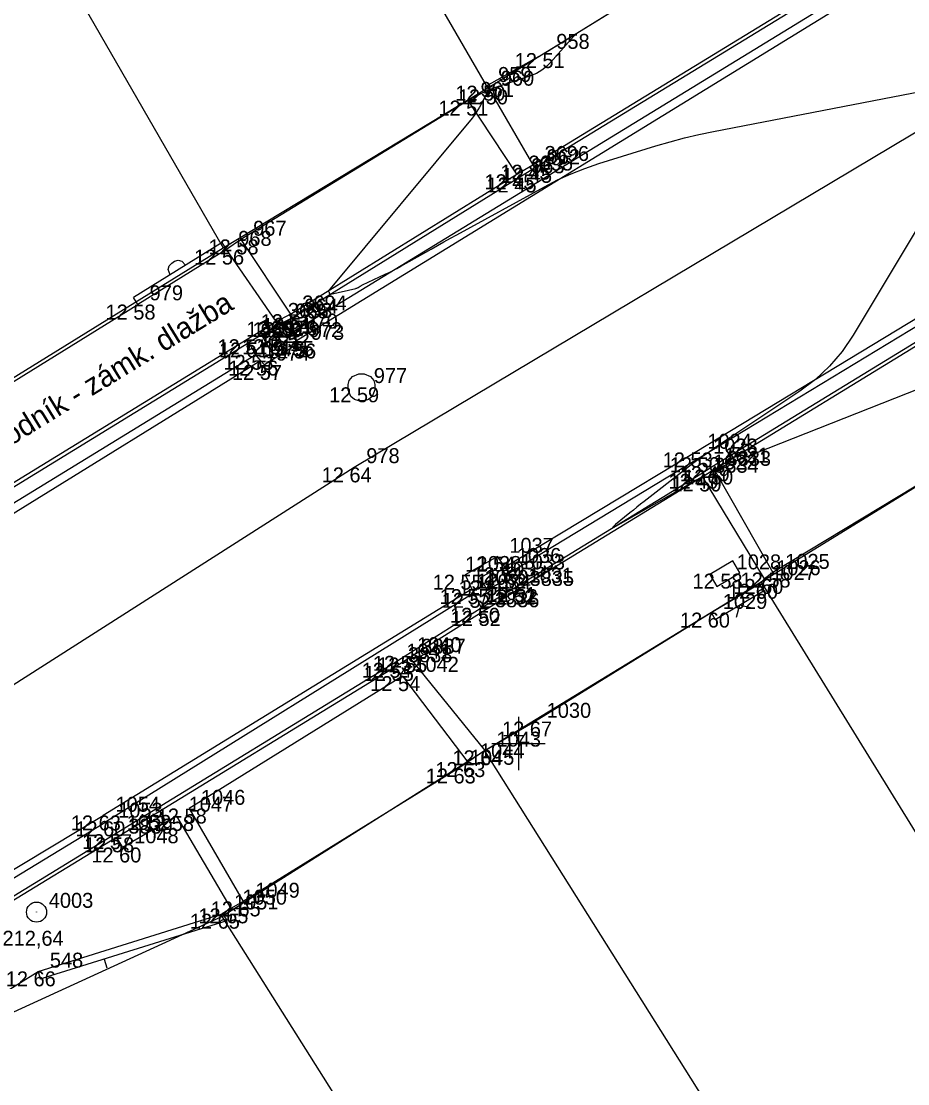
# Model space of a CAD drawing. Extents: x -703403 to -701924, y -1022520 to -1021856.
# Drawn here: x -703209.32 to -703192.7, y -1022131.38 to -1022111.47 of the extents above; entities that cross this region are included whole.
import ezdxf

# ---------------------------------------------------------------- set-up
doc = ezdxf.new("R2010")
doc.units = 0
for name, color, linetype in [('Ex_Minor Contours', 7, 'Continuous'), ('Z_bodove_pole', 7, 'Continuous'), ('Z_bodove_pole_cisla', 7, 'Continuous'), ('Z_bodove_pole_vysky', 7, 'Continuous'), ('Z_body', 7, 'Continuous'), ('Z_body_cisla', 7, 'Continuous'), ('Z_body_vysky_redukovane', 7, 'Continuous'), ('Z_budova', 7, 'Continuous'), ('Z_hektometricka_sit', 7, 'Continuous'), ('Z_katastr_hranice', 7, 'Continuous'), ('Z_katastr_vnitrni_kresba', 7, 'Continuous'), ('Z_komunikace', 7, 'Continuous'), ('Z_komunikace_osa', 7, 'Continuous'), ('Z_obruba', 7, 'Continuous'), ('Z_pilire', 7, 'Continuous'), ('Z_ploty', 7, 'Continuous'), ('Z_ploty_znacky', 7, 'Continuous'), ('Z_popisy', 7, 'Continuous'), ('Z_rozhranni', 7, 'Continuous'), ('Z_site_kanalizace_znaky', 7, 'Continuous'), ('Z_vstupy', 7, 'Continuous'), ('Z_zlabek', 7, 'Continuous')]:
    doc.layers.add(name, color=color, linetype=linetype)

# ---------------------------------------------------------------- blocks, each defined once
blk = doc.blocks.new('POINT_DISPLAY')
blk.add_line((0, 0), (0, 0))
blk = doc.blocks.new('Z666')
for p, q in [((-0.25, 0.13), (-0.25, -0.13)), ((0.25, 0.13), (-0.25, 0.13)), ((0.25, -0.13), (0.25, 0.13)), ((-0.25, -0.13), (0.25, -0.13))]:
    blk.add_line(p, q)
blk = doc.blocks.new('Z620')
for p, q in [((-0.23, 0.13), (-0.17, 0.2)), ((-0.17, 0.2), (-0.05, 0.25)), ((-0.05, 0.25), (0.05, 0.25)), ((0.05, 0.25), (0.17, 0.2)), ((0.17, 0.2), (0.23, 0.13)), ((-0.25, 0.05), (-0.23, 0.13)), ((-0.25, -0.05), (-0.25, 0.05)), ((0.23, 0.13), (0.25, 0.05)), ((0.25, 0.05), (0.25, -0.05)), ((-0.2, -0.17), (-0.25, -0.05)), ((-0.13, -0.23), (-0.2, -0.17)), ((0.2, -0.17), (0.13, -0.23)), ((0.25, -0.05), (0.2, -0.17)), ((-0.05, -0.25), (-0.13, -0.23)), ((0.05, -0.25), (-0.05, -0.25)), ((0.13, -0.23), (0.05, -0.25))]:
    blk.add_line(p, q)
blk = doc.blocks.new('Z46260')
for p, q in [((0.13, 0.13), (-0.13, 0.13)), ((-0.13, 0.13), (-0.13, -0.13)), ((0.13, 0), (-0.13, 0)), ((0.13, -0.13), (0.13, 0.13)), ((-0.13, -0.13), (0.13, -0.13))]:
    blk.add_line(p, q)
blk = doc.blocks.new('Z216')
for p, q in [((-0.17, 0), (-0.15, 0.1)), ((-0.15, 0.1), (-0.1, 0.15)), ((-0.1, 0.15), (-0.03, 0.17)), ((-0.03, 0.17), (0.03, 0.17)), ((0.03, 0.17), (0.1, 0.15)), ((0.1, 0.15), (0.15, 0.1)), ((0.15, 0.1), (0.17, 0))]:
    blk.add_line(p, q)
blk = doc.blocks.new('Z212')
for p, q in [((-0.17, 0.17), (0, 0)), ((0, 0), (0.17, 0.17))]:
    blk.add_line(p, q)
blk = doc.blocks.new('Z210')
blk.add_line((0, 0), (0, 0.17))
blk = doc.blocks.new('Z101')
for radius in [0.188, 0.0025]:
    blk.add_circle((0, 0), radius)

msp = doc.modelspace()

# ---------------------------------------------------------------- linework, layer by layer
at = {"layer": 'Ex_Minor Contours'}
for points in [[(-703198.922, -1022111.706), (-703199.39, -1022112.24), (-703199.473, -1022112.323), (-703199.564, -1022112.392), (-703199.663, -1022112.449), (-703199.772, -1022112.493), (-703200.431, -1022112.711), (-703200.487, -1022112.735), (-703200.535, -1022112.768), (-703200.576, -1022112.809), (-703200.61, -1022112.86), (-703200.729, -1022113.08), (-703200.76, -1022113.134), (-703200.793, -1022113.187), (-703200.83, -1022113.237), (-703200.868, -1022113.286), (-703203.561, -1022116.521), (-703203.562, -1022116.523), (-703203.562, -1022116.526), (-703203.557, -1022116.533), (-703203.555, -1022116.536), (-703203.538, -1022116.577), (-703203.534, -1022116.583), (-703203.529, -1022116.587), (-703203.523, -1022116.589), (-703203.516, -1022116.588), (-703203.049, -1022116.477), (-703203.038, -1022116.474), (-703203.026, -1022116.47), (-703203.016, -1022116.465), (-703203.005, -1022116.459), (-703202.964, -1022116.433), (-703202.953, -1022116.427), (-703202.943, -1022116.421), (-703202.932, -1022116.415), (-703202.921, -1022116.41), (-703202.497, -1022116.213), (-703202.423, -1022116.177), (-703202.35, -1022116.14), (-703202.277, -1022116.102), (-703202.206, -1022116.063), (-703201.633, -1022115.74), (-703201.514, -1022115.672), (-703201.395, -1022115.606), (-703201.275, -1022115.539), (-703201.155, -1022115.473), (-703199.513, -1022114.574), (-703199.266, -1022114.446), (-703199.013, -1022114.331), (-703198.754, -1022114.229), (-703198.491, -1022114.14), (-703197.425, -1022113.809), (-703197.158, -1022113.73), (-703196.888, -1022113.659), (-703196.617, -1022113.595), (-703196.344, -1022113.538), (-703192.048, -1022112.71)], [(-703200.6, -1022112.68), (-703200.55, -1022112.75)], [(-703191.206, -1022113.152), (-703193.73, -1022117.354), (-703193.936, -1022117.658), (-703194.171, -1022117.934), (-703194.436, -1022118.182), (-703194.729, -1022118.403), (-703196.264, -1022119.429), (-703196.421, -1022119.536), (-703196.576, -1022119.646), (-703196.729, -1022119.758), (-703196.88, -1022119.873), (-703197.644, -1022120.468), (-703197.712, -1022120.521), (-703197.779, -1022120.574), (-703197.846, -1022120.628), (-703197.913, -1022120.682), (-703198.178, -1022120.901), (-703198.226, -1022120.943), (-703198.24, -1022120.961), (-703198.218, -1022120.955), (-703198.161, -1022120.925), (-703196.605, -1022120.032), (-703196.578, -1022120.016), (-703196.55, -1022120), (-703196.523, -1022119.984), (-703196.495, -1022119.968), (-703196.385, -1022119.903), (-703196.357, -1022119.887), (-703196.329, -1022119.872), (-703196.3, -1022119.859), (-703196.271, -1022119.847), (-703191.523, -1022117.972)], [(-703200.54, -1022121.95), (-703200.7, -1022122.46)]]:
    msp.add_lwpolyline(points, dxfattribs=at)
at = {"layer": 'Z_budova'}
for p, q in [((-703200.55, -1022112.75), (-703200.94, -1022112.96)), ((-703200.6, -1022112.68), (-703200.55, -1022112.75)), ((-703200.94, -1022112.96), (-703205.2, -1022115.56)), ((-703205.47, -1022115.75), (-703205.55, -1022115.62)), ((-703205.2, -1022115.56), (-703205.47, -1022115.75)), ((-703190.82, -1022119.13), (-703195.23, -1022121.8)), ((-703195.23, -1022121.8), (-703195.39, -1022121.92)), ((-703195.39, -1022121.92), (-703195.49, -1022122.01)), ((-703195.49, -1022122.01), (-703195.41, -1022122.14)), ((-703200.63, -1022125.13), (-703200.95, -1022125.35)), ((-703200.95, -1022125.35), (-703201.13, -1022125.47)), ((-703201.13, -1022125.47), (-703205.16, -1022127.96)), ((-703205.16, -1022127.96), (-703205.39, -1022128.09)), ((-703205.39, -1022128.09), (-703205.55, -1022128.19)), ((-703205.55, -1022128.19), (-703205.46, -1022128.32))]:
    msp.add_line(p, q, dxfattribs=at)
at = {"layer": 'Z_hektometricka_sit'}
for p, q in [((-703200, -1022124.5), (-703200, -1022125.5)), ((-703200.5, -1022125), (-703199.5, -1022125))]:
    msp.add_line(p, q, dxfattribs=at)
at = {"layer": 'Z_katastr_hranice'}
for p, q in [((-703212.35, -1022103.9), (-703205.53, -1022115.72)), ((-703200.57, -1022112.72), (-703194.21, -1022108.8)), ((-703205.53, -1022115.72), (-703200.57, -1022112.72)), ((-703211.28, -1022119.27), (-703205.53, -1022115.72)), ((-703190.52, -1022118.94), (-703195.45, -1022121.98)), ((-703195.45, -1022121.98), (-703200.63, -1022125.14)), ((-703195.45, -1022121.98), (-703182.77, -1022142.55)), ((-703200.63, -1022125.14), (-703205.55, -1022128.24)), ((-703205.55, -1022128.24), (-703213.24, -1022131.77)), ((-703198.76, -1022139.02), (-703205.55, -1022128.24))]:
    msp.add_line(p, q, dxfattribs=at)
at = {"layer": 'Z_katastr_vnitrni_kresba'}
for p, q in [((-703200.57, -1022112.72), (-703207.38, -1022101.01)), ((-703188.61, -1022144.22), (-703200.63, -1022125.14))]:
    msp.add_line(p, q, dxfattribs=at)
at = {"layer": 'Z_komunikace'}
for p, q in [((-703192.86, -1022110.52), (-703204.16, -1022117.46)), ((-703186.38, -1022113.31), (-703196.69, -1022119.55)), ((-703204.12, -1022117.51), (-703204.76, -1022117.91)), ((-703204.16, -1022117.46), (-703204.12, -1022117.51)), ((-703214.86, -1022124.02), (-703204.83, -1022117.83)), ((-703204.76, -1022117.91), (-703204.83, -1022117.83)), ((-703196.69, -1022119.55), (-703200.25, -1022121.7)), ((-703200.39, -1022121.5), (-703201, -1022121.84)), ((-703200.25, -1022121.7), (-703200.39, -1022121.5)), ((-703201, -1022121.84), (-703200.87, -1022122.11)), ((-703200.87, -1022122.11), (-703207.78, -1022126.35)), ((-703213.43, -1022129.75), (-703207.78, -1022126.35))]:
    msp.add_line(p, q, dxfattribs=at)
at = {"layer": 'Z_komunikace_osa'}
for p, q in [((-703191.68, -1022113.03), (-703203.08, -1022119.83)), ((-703203.08, -1022119.83), (-703214.94, -1022127.4))]:
    msp.add_line(p, q, dxfattribs=at)
at = {"layer": 'Z_obruba'}
for p, q in [((-703199.73, -1022114.16), (-703193.28, -1022110.22)), ((-703192.89, -1022110.36), (-703204.24, -1022117.3)), ((-703186.3, -1022113.4), (-703196.58, -1022119.64)), ((-703200.03, -1022114.34), (-703199.73, -1022114.16)), ((-703204.27, -1022116.96), (-703200.03, -1022114.34)), ((-703204.54, -1022117.1), (-703204.27, -1022116.96)), ((-703205.08, -1022117.43), (-703204.54, -1022117.1)), ((-703196.33, -1022119.87), (-703191.94, -1022117.18)), ((-703210.46, -1022120.72), (-703205.08, -1022117.43)), ((-703204.92, -1022117.72), (-703214.98, -1022123.88)), ((-703196.58, -1022119.64), (-703200.18, -1022121.82)), ((-703200.01, -1022122.12), (-703196.55, -1022120)), ((-703196.55, -1022120), (-703196.33, -1022119.87)), ((-703200.83, -1022122.18), (-703207.72, -1022126.46)), ((-703200.66, -1022122.52), (-703200.01, -1022122.12)), ((-703202.04, -1022123.39), (-703200.66, -1022122.52)), ((-703202.29, -1022123.55), (-703202.04, -1022123.39)), ((-703207.53, -1022126.76), (-703202.29, -1022123.55)), ((-703213.31, -1022129.86), (-703207.72, -1022126.46)), ((-703207.53, -1022126.76), (-703212.93, -1022130.06))]:
    msp.add_line(p, q, dxfattribs=at)
at = {"layer": 'Z_ploty'}
for p, q in [((-703205.55, -1022115.62), (-703207.21, -1022116.65)), ((-703205.47, -1022115.75), (-703207.13, -1022116.78)), ((-703207.13, -1022116.78), (-703207.21, -1022116.65)), ((-703196.39, -1022122.55), (-703195.49, -1022122.01)), ((-703196.31, -1022122.68), (-703195.41, -1022122.14)), ((-703196.39, -1022122.55), (-703196.31, -1022122.68)), ((-703209, -1022129.27), (-703205.55, -1022128.19)), ((-703208.96, -1022129.41), (-703205.46, -1022128.32)), ((-703209, -1022129.27), (-703208.96, -1022129.41))]:
    msp.add_line(p, q, dxfattribs=at)
at = {"layer": 'Z_rozhranni'}
for p, q in [((-703204.4, -1022117.11), (-703204.24, -1022117.3)), ((-703204.24, -1022117.3), (-703204.16, -1022117.46)), ((-703204.92, -1022117.72), (-703205.05, -1022117.49)), ((-703204.83, -1022117.83), (-703204.92, -1022117.72)), ((-703200.25, -1022121.7), (-703200.18, -1022121.82)), ((-703200.18, -1022121.82), (-703200.04, -1022122.07)), ((-703200.87, -1022122.11), (-703200.83, -1022122.18)), ((-703200.83, -1022122.18), (-703200.7, -1022122.46))]:
    msp.add_line(p, q, dxfattribs=at)
at = {"layer": 'Z_vstupy'}
for p, q in [((-703199.51, -1022112.07), (-703196.57, -1022110.25)), ((-703200.6, -1022112.68), (-703199.51, -1022112.07)), ((-703210.37, -1022118.78), (-703207.13, -1022116.78)), ((-703199.7, -1022124.59), (-703196.39, -1022122.55)), ((-703200.63, -1022125.13), (-703199.7, -1022124.59)), ((-703212.21, -1022131.28), (-703209, -1022129.27))]:
    msp.add_line(p, q, dxfattribs=at)
at = {"layer": 'Z_zlabek'}
for p, q in [((-703199.7, -1022114.22), (-703193.25, -1022110.28)), ((-703200.55, -1022112.75), (-703199.73, -1022114.16)), ((-703200.03, -1022114.34), (-703200.94, -1022112.96)), ((-703199.99, -1022114.4), (-703199.7, -1022114.22)), ((-703204.24, -1022117.03), (-703199.99, -1022114.4)), ((-703205.2, -1022115.56), (-703204.27, -1022116.96)), ((-703204.54, -1022117.1), (-703205.47, -1022115.75)), ((-703204.4, -1022117.11), (-703204.24, -1022117.03)), ((-703204.4, -1022117.11), (-703205.05, -1022117.49)), ((-703196.37, -1022119.81), (-703191.97, -1022117.12)), ((-703210.42, -1022120.78), (-703205.05, -1022117.49)), ((-703196.58, -1022119.95), (-703196.37, -1022119.81)), ((-703200.04, -1022122.07), (-703196.58, -1022119.95)), ((-703195.39, -1022121.92), (-703196.55, -1022120)), ((-703196.33, -1022119.87), (-703195.23, -1022121.8)), ((-703200.7, -1022122.46), (-703200.04, -1022122.07)), ((-703202.12, -1022123.36), (-703200.7, -1022122.46)), ((-703202.33, -1022123.49), (-703202.12, -1022123.36)), ((-703202.04, -1022123.39), (-703200.63, -1022125.13)), ((-703207.57, -1022126.7), (-703202.33, -1022123.49)), ((-703202.17, -1022123.74), (-703206.17, -1022126.22)), ((-703202.17, -1022123.74), (-703200.95, -1022125.35)), ((-703206.41, -1022126.36), (-703207.42, -1022126.95)), ((-703206.41, -1022126.36), (-703205.39, -1022128.09)), ((-703206.17, -1022126.22), (-703205.16, -1022127.96)), ((-703212.97, -1022130), (-703207.57, -1022126.7)), ((-703207.53, -1022126.76), (-703207.42, -1022126.95))]:
    msp.add_line(p, q, dxfattribs=at)

# ---------------------------------------------------------------- block references
at = {"layer": 'Z_bodove_pole'}
msp.add_blockref('Z101', (-703209.03, -1022128.16), dxfattribs=at)
at = {"layer": 'Z_body'}
for p in [(-703199.51, -1022112.07), (-703200.6, -1022112.68), (-703200.55, -1022112.75), (-703200.94, -1022112.96), (-703199.73, -1022114.16), (-703199.7, -1022114.22), (-703200.03, -1022114.34), (-703199.99, -1022114.4), (-703205.2, -1022115.56), (-703205.47, -1022115.75), (-703207.13, -1022116.78), (-703204.27, -1022116.96), (-703204.24, -1022117.03), (-703204.54, -1022117.1), (-703204.4, -1022117.11), (-703205.08, -1022117.43), (-703204.62, -1022117.43), (-703204.24, -1022117.3), (-703205.05, -1022117.49), (-703204.16, -1022117.46), (-703204.12, -1022117.51), (-703204.92, -1022117.72), (-703204.83, -1022117.83), (-703204.76, -1022117.91), (-703202.94, -1022118.33), (-703196.69, -1022119.55), (-703196.58, -1022119.64), (-703196.37, -1022119.81), (-703203.08, -1022119.83), (-703196.58, -1022119.95), (-703196.55, -1022120), (-703196.33, -1022119.87), (-703200.39, -1022121.5), (-703200.25, -1022121.7), (-703195.23, -1022121.8), (-703201, -1022121.84), (-703200.54, -1022121.95), (-703200.18, -1022121.82), (-703196.13, -1022121.82), (-703195.39, -1022121.92), (-703200.87, -1022122.11), (-703200.83, -1022122.18), (-703200.04, -1022122.07), (-703200.01, -1022122.12), (-703195.49, -1022122.01), (-703200.7, -1022122.46), (-703200.66, -1022122.52), (-703196.39, -1022122.55), (-703202.12, -1022123.36), (-703202.04, -1022123.39), (-703202.33, -1022123.49), (-703202.29, -1022123.55), (-703202.17, -1022123.74), (-703199.7, -1022124.59), (-703200.63, -1022125.13), (-703200.95, -1022125.35), (-703201.13, -1022125.47), (-703207.78, -1022126.35), (-703206.41, -1022126.36), (-703206.17, -1022126.22), (-703207.72, -1022126.46), (-703207.57, -1022126.7), (-703207.53, -1022126.76), (-703207.42, -1022126.95), (-703205.16, -1022127.96), (-703209.03, -1022128.16), (-703205.39, -1022128.09), (-703205.55, -1022128.19), (-703209, -1022129.27)]:
    msp.add_blockref('POINT_DISPLAY', p, dxfattribs=at)
at = {"layer": 'Z_pilire', "rotation": 30.599999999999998}
msp.add_blockref('Z666', (-703196.13, -1022121.82), dxfattribs=at)
at = {"layer": 'Z_ploty_znacky'}
for name, p, rotation in [('Z216', (-703206.38, -1022116.13), 31.900000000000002), ('Z212', (-703195.86, -1022122.41), -149.10000000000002), ('Z210', (-703207.76, -1022129.04), -162.70000000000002)]:
    msp.add_blockref(name, p, dxfattribs=dict(at, rotation=rotation))
at = {"layer": 'Z_site_kanalizace_znaky'}
for p, rotation in [((-703204.62, -1022117.43), 30.599999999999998), ((-703200.54, -1022121.95), 29.699999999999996)]:
    msp.add_blockref('Z46260', p, dxfattribs=dict(at, rotation=rotation))
msp.add_blockref('Z620', (-703202.94, -1022118.33), dxfattribs=at)

# ---------------------------------------------------------------- texts
at = {"layer": 'Z_bodove_pole_cisla'}
msp.add_text('4003', height=0.28, dxfattribs=at).set_placement((-703208.8, -1022128.08))
at = {"layer": 'Z_bodove_pole_vysky'}
msp.add_text('212,64', height=0.28, dxfattribs=at).set_placement((-703209.667, -1022128.79))
at = {"layer": 'Z_body_cisla'}
for s, p in [('958', (-703199.29, -1022111.99)), ('959', (-703200.38, -1022112.61)), ('960', (-703200.33, -1022112.68)), ('961', (-703200.71, -1022112.89)), ('3696', (-703199.51, -1022114.09)), ('3695', (-703199.81, -1022114.27)), ('963', (-703199.76, -1022114.32)), ('962', (-703199.47, -1022114.15)), ('967', (-703204.97, -1022115.49)), ('968', (-703205.25, -1022115.68)), ('979', (-703206.91, -1022116.7)), ('3694', (-703204.05, -1022116.89)), ('3693', (-703204.32, -1022117.03)), ('965', (-703204.18, -1022117.04)), ('964', (-703204.01, -1022116.95)), ('970', (-703204.01, -1022117.23)), ('3692', (-703204.85, -1022117.36)), ('969', (-703204.83, -1022117.41)), ('976', (-703204.39, -1022117.36)), ('972', (-703203.93, -1022117.39)), ('973', (-703203.89, -1022117.44)), ('971', (-703204.7, -1022117.65)), ('975', (-703204.6, -1022117.75)), ('974', (-703204.54, -1022117.83)), ('977', (-703202.71, -1022118.25)), ('1024', (-703196.46, -1022119.48)), ('1023', (-703196.35, -1022119.57)), ('978', (-703202.85, -1022119.75)), ('1022', (-703196.35, -1022119.87)), ('1021', (-703196.14, -1022119.74)), ('3833', (-703196.1, -1022119.8)), ('3834', (-703196.33, -1022119.93)), ('1037', (-703200.17, -1022121.43)), ('1036', (-703200.03, -1022121.62)), ('1038', (-703200.78, -1022121.77)), ('1035', (-703200.31, -1022121.87)), ('1033', (-703199.96, -1022121.74)), ('1028', (-703195.91, -1022121.74)), ('1026', (-703195.17, -1022121.85)), ('1025', (-703195, -1022121.73)), ('1039', (-703200.64, -1022122.03)), ('1031', (-703199.81, -1022121.99)), ('3835', (-703199.79, -1022122.05)), ('1027', (-703195.26, -1022121.94)), ('1034', (-703200.6, -1022122.11)), ('1032', (-703200.47, -1022122.39)), ('3836', (-703200.44, -1022122.45)), ('1029', (-703196.17, -1022122.48)), ('1041', (-703202.1, -1022123.41)), ('3838', (-703202.07, -1022123.48)), ('1040', (-703201.9, -1022123.29)), ('3837', (-703201.82, -1022123.32)), ('1042', (-703201.95, -1022123.66)), ('1030', (-703199.47, -1022124.52)), ('1043', (-703200.41, -1022125.06)), ('1045', (-703200.91, -1022125.4)), ('1044', (-703200.72, -1022125.28)), ('1046', (-703205.95, -1022126.15)), ('1054', (-703207.55, -1022126.28)), ('1053', (-703207.5, -1022126.39)), ('1047', (-703206.18, -1022126.28)), ('1052', (-703207.34, -1022126.62)), ('3839', (-703207.31, -1022126.69)), ('1048', (-703207.2, -1022126.87)), ('1050', (-703205.17, -1022128.02)), ('1049', (-703204.93, -1022127.89)), ('1051', (-703205.33, -1022128.11)), ('548', (-703208.78, -1022129.2))]:
    msp.add_text(s, height=0.28, dxfattribs=at).set_placement(p)
at = {"layer": 'Z_body_vysky_redukovane'}
for s, p in [('12 51', (-703200.07, -1022112.35)), ('12 50', (-703201.183, -1022112.96)), ('12 50', (-703201.133, -1022113.03)), ('12 51', (-703201.5, -1022113.24)), ('12 45', (-703200.337, -1022114.44)), ('12 45', (-703200.307, -1022114.5)), ('12 45', (-703200.637, -1022114.62)), ('12 45', (-703200.597, -1022114.68)), ('12 58', (-703205.807, -1022115.84)), ('12 56', (-703206.077, -1022116.03)), ('12 58', (-703207.737, -1022117.06)), ('12 51', (-703204.83, -1022117.24)), ('12 51', (-703204.8, -1022117.31)), ('12 51', (-703205.1, -1022117.38)), ('12 50', (-703204.983, -1022117.39)), ('12 51', (-703205.64, -1022117.71)), ('12 51', (-703205.18, -1022117.71)), ('12 52', (-703204.847, -1022117.58)), ('12 51', (-703205.61, -1022117.77)), ('12 55', (-703204.767, -1022117.74)), ('12 56', (-703204.727, -1022117.79)), ('12 53', (-703205.527, -1022118)), ('12 56', (-703205.437, -1022118.11)), ('12 57', (-703205.367, -1022118.19)), ('12 59', (-703203.547, -1022118.61)), ('12 53', (-703197.297, -1022119.83)), ('12 50', (-703197.163, -1022119.92)), ('12 49', (-703196.977, -1022120.09)), ('12 64', (-703203.687, -1022120.11)), ('12 49', (-703197.187, -1022120.23)), ('12 50', (-703197.133, -1022120.28)), ('12 50', (-703196.913, -1022120.15)), ('12 54', (-703200.997, -1022121.78)), ('12 54', (-703200.857, -1022121.98)), ('12 58', (-703195.837, -1022122.08)), ('12 55', (-703201.607, -1022122.12)), ('12 50', (-703201.123, -1022122.23)), ('12 52', (-703200.787, -1022122.1)), ('12 58', (-703196.737, -1022122.1)), ('12 60', (-703196.073, -1022122.29)), ('12 60', (-703195.973, -1022122.2)), ('12 55', (-703201.477, -1022122.39)), ('12 52', (-703201.437, -1022122.46)), ('12 52', (-703200.617, -1022122.4)), ('12 51', (-703200.6, -1022122.35)), ('12 50', (-703201.283, -1022122.74)), ('12 52', (-703201.267, -1022122.8)), ('12 60', (-703196.973, -1022122.83)), ('12 52', (-703202.727, -1022123.64)), ('12 55', (-703202.647, -1022123.67)), ('12 54', (-703202.937, -1022123.77)), ('12 55', (-703202.897, -1022123.83)), ('12 54', (-703202.777, -1022124.02)), ('12 67', (-703200.307, -1022124.87)), ('12 64', (-703201.237, -1022125.41)), ('12 63', (-703201.557, -1022125.63)), ('12 63', (-703201.737, -1022125.75)), ('12 63', (-703208.387, -1022126.63)), ('12 58', (-703207.017, -1022126.64)), ('12 58', (-703206.777, -1022126.5)), ('12 60', (-703208.303, -1022126.74)), ('12 57', (-703208.177, -1022126.98)), ('12 58', (-703208.137, -1022127.04)), ('12 60', (-703208.003, -1022127.23)), ('12 65', (-703205.767, -1022128.24)), ('12 65', (-703205.997, -1022128.37)), ('12 65', (-703206.157, -1022128.47)), ('12 66', (-703209.607, -1022129.55))]:
    msp.add_text(s, height=0.28, dxfattribs=at).set_placement(p)
at = {"layer": 'Z_popisy'}
msp.add_text('Chodník - zámk. dlažba', height=0.4, rotation=31.5, dxfattribs=at).set_placement((-703210.1, -1022119.79))

doc.saveas('drawing.dxf')
